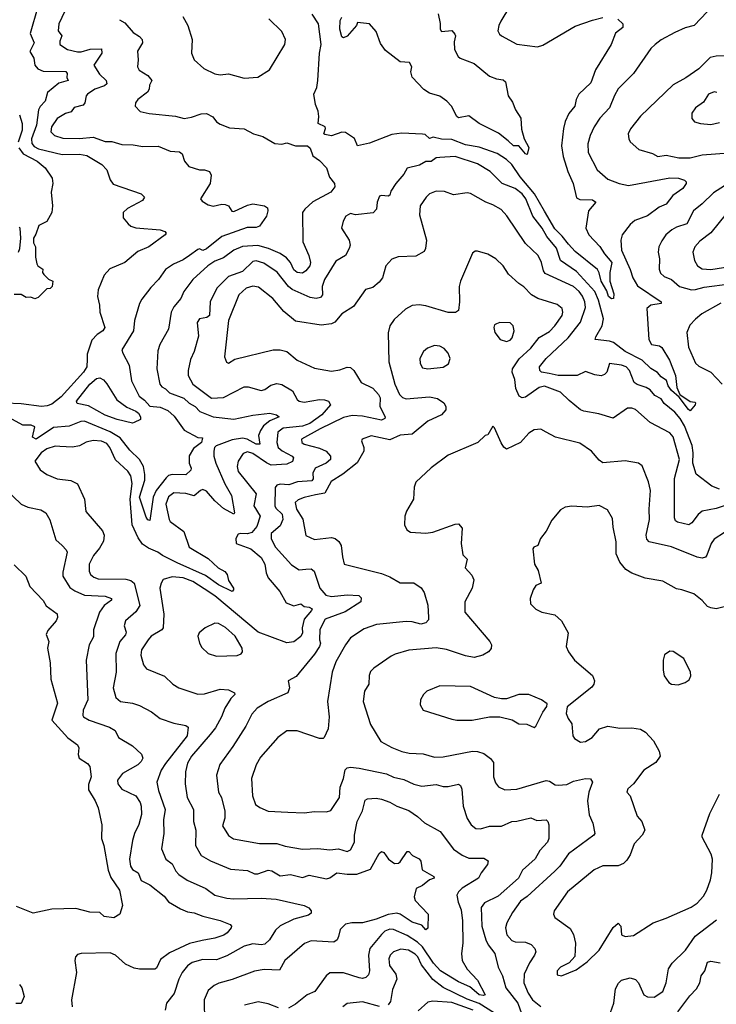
# Model space of a CAD drawing. Extents: x 1552033 to 1694788, y 811965 to 917215.
# Tile 621 of 632: x 1683897 to 1687957, y 892969 to 898710. Entities that reach past the tile are written whole.
import ezdxf

# ---------------------------------------------------------------- set-up
doc = ezdxf.new("R2010")
doc.units = 0

msp = doc.modelspace()

# ---------------------------------------------------------------- linework, layer by layer
at = {"layer": '0CON20XD'}
for points in [[(1684179.4, 898800.6), (1684125.5, 898685), (1684121.5, 898645), (1684143.8, 898615), (1684131.6, 898585), (1684131.9, 898565), (1684175.2, 898535.2), (1684235, 898521.9), (1684255, 898522), (1684308.2, 898538.2), (1684375, 898540.6), (1684376.1, 898515), (1684328.6, 898445), (1684363, 898393), (1684400.5, 898355), (1684404.5, 898335.5), (1684392.5, 898325), (1684335.8, 898305), (1684293.3, 898275), (1684283.8, 898265), (1684277.1, 898225), (1684267.7, 898212.3), (1684215, 898198.1), (1684196.7, 898173.3), (1684165, 898162.2), (1684115, 898132.7), (1684083.2, 898085), (1684079.1, 898055), (1684100, 898035), (1684149.1, 898019.1), (1684245, 898017.2), (1684325, 898024.7), (1684395, 898000), (1684435, 898000), (1684492.6, 897982.6), (1684559.1, 897980.9)], [(1684002.2, 898785), (1683958.3, 898628.3), (1683981.8, 898575), (1683955.8, 898525), (1683978.9, 898485), (1683985.5, 898445), (1684002.6, 898422.6), (1684035, 898409.6), (1684166.7, 898406.8), (1684174.5, 898395), (1684172.9, 898372.9), (1684180, 898355), (1684125, 898338.8), (1684059.2, 898285), (1684045.5, 898235), (1684016.3, 898203.7), (1684007.2, 898185), (1683996.2, 898095), (1683966, 898015), (1683967.3, 897987.3), (1683981.3, 897971.3), (1684007.7, 897957.7), (1684145, 897923.5), (1684245, 897924.7), (1684287.8, 897917.8), (1684376.1, 897866.1), (1684405.4, 897835), (1684425, 897776), (1684441.7, 897751.7), (1684604.3, 897694.3), (1684623.8, 897675), (1684613.8, 897655), (1684525, 897608.5), (1684500, 897585), (1684500.6, 897555), (1684529.4, 897519.4), (1684545.5, 897505.5), (1684575, 897496.7), (1684715.3, 897485.3), (1684743.8, 897475), (1684750, 897465), (1684745.6, 897454.4), (1684650, 897385), (1684585, 897358.8), (1684510, 897295), (1684422, 897258), (1684389.8, 897220.2), (1684354.5, 897135), (1684350.5, 897095), (1684362.5, 897045), (1684363.5, 897005), (1684392.9, 896915), (1684382.5, 896895), (1684349.2, 896875), (1684318.6, 896841.4), (1684290.9, 896759.1), (1684289.8, 896729.8), (1684288.1, 896685), (1684269.5, 896655), (1684138.5, 896511.5), (1684085, 896468), (1684057.8, 896457.8), (1684025, 896454.7), (1683905, 896469.4), (1683815, 896473.2)], [(1687904.2, 898755), (1687826.7, 898676.7), (1687775, 898662.7), (1687715.3, 898634.7), (1687635, 898591.8), (1687599.5, 898565), (1687575, 898540.8), (1687475, 898396), (1687385, 898306), (1687362.8, 898267.2), (1687334.3, 898195), (1687278.5, 898135), (1687244.7, 898085.3), (1687221.8, 898035), (1687208.9, 897985), (1687210, 897935), (1687263.3, 897835), (1687325, 897779.6), (1687390, 897755), (1687445, 897742.4), (1687685, 897787.8), (1687736.7, 897785), (1687771.2, 897775), (1687782, 897765), (1687782, 897755), (1687760.8, 897725), (1687703.3, 897685), (1687665, 897634.4), (1687624.1, 897615.9), (1687555, 897566.8), (1687481.1, 897538.9), (1687454.1, 897515.9), (1687407.5, 897455), (1687400.9, 897425), (1687404.7, 897365), (1687455, 897254), (1687470.3, 897205), (1687497.2, 897157.3), (1687635.7, 897065), (1687635, 897054.6), (1687575, 897044.7), (1687552.7, 897025), (1687563.2, 896845), (1687579.5, 896815), (1687625, 896807.8), (1687638.3, 896798.3), (1687684.6, 896725), (1687719.3, 896635), (1687726.1, 896566.1), (1687743.9, 896523.9), (1687805, 896484), (1687830.7, 896480.7), (1687836, 896475), (1687833.3, 896465), (1687805, 896430), (1687795, 896436.7), (1687739.3, 896509.3), (1687695, 896547.1), (1687676, 896575), (1687665.9, 896605.9), (1687635, 896626.9), (1687613.1, 896653.1), (1687575.9, 896675.9), (1687524.1, 896724.1), (1687426.4, 896775), (1687356.8, 896826.8), (1687335, 896835.8), (1687251.2, 896845), (1687255, 896861.2), (1687291.8, 896925), (1687299.6, 896965), (1687270.2, 897075), (1687248.9, 897125), (1687142.5, 897242.5), (1687048.7, 897305), (1687025, 897377.1), (1686969.7, 897445), (1686942.8, 897495), (1686887.6, 897565), (1686846, 897665), (1686825, 897694.3), (1686785, 897725.7), (1686708.6, 897755), (1686638.1, 897825), (1686565, 897869.1), (1686435, 897911.1), (1686346.2, 897906.2), (1686325, 897904.8), (1686295, 897882.1), (1686265, 897883.1), (1686228, 897862), (1686155.3, 897844.7), (1686135, 897809.5), (1686088.5, 897755), (1686060.9, 897709.1), (1686054.2, 897685.8), (1686045, 897680.8), (1686005, 897685.6), (1685995, 897680), (1685981.4, 897645), (1685976, 897605), (1685957, 897583), (1685855, 897572), (1685825, 897579.2), (1685797.5, 897565), (1685781.9, 897535), (1685772, 897495), (1685816.7, 897425), (1685822.5, 897395), (1685817.5, 897375), (1685796, 897334), (1685739.1, 897300.9), (1685672.9, 897195), (1685659.7, 897155), (1685662.7, 897105), (1685649.9, 897090.1), (1685625, 897084.8), (1685590.4, 897090.4), (1685485, 897137.3), (1685463.3, 897155), (1685398, 897238), (1685320.8, 897290.8), (1685275, 897303.1), (1685255, 897299.5), (1685195, 897241.2), (1685115, 897213.3), (1685045.2, 897144.8), (1685007.1, 897065), (1685003.8, 896985), (1684987.4, 896972.6), (1684946, 896965), (1684932.2, 896945), (1684940, 896865), (1684913.1, 896775), (1684892.4, 896727.6), (1684878.8, 896665), (1684879.6, 896635), (1684905.4, 896585), (1685015, 896503.4), (1685085, 896507.5), (1685205, 896568.5), (1685228.3, 896568.3), (1685305, 896547.8), (1685326.6, 896553.4), (1685360.5, 896579.5), (1685395, 896588.9), (1685425, 896582.2), (1685486.7, 896546.7), (1685514.4, 896495), (1685526.2, 896485), (1685555, 896479.2), (1685645, 896494.5), (1685673.2, 896493.2), (1685696.7, 896485), (1685708, 896465), (1685658.2, 896405), (1685588.8, 896355), (1685545, 896339), (1685432.5, 896327.5), (1685400.7, 896305), (1685395.3, 896245), (1685404.2, 896215), (1685425.9, 896195.9), (1685485.4, 896165), (1685493.6, 896155), (1685486.5, 896133.5), (1685455, 896117.8), (1685363.3, 896113.3), (1685335, 896125.2), (1685255, 896180), (1685225, 896190.5), (1685199.7, 896180.2), (1685170.9, 896135), (1685164.7, 896105), (1685170.4, 896075), (1685275.4, 895945), (1685261.8, 895875), (1685299.6, 895815), (1685280, 895755), (1685249.5, 895720.5), (1685225, 895711.8), (1685185.4, 895714.6), (1685170.2, 895709.8), (1685156.4, 895685), (1685159.4, 895655), (1685245.2, 895625.2), (1685303.6, 895575), (1685326.1, 895535), (1685333.8, 895485), (1685346.2, 895455), (1685412.7, 895375), (1685449.3, 895309.3), (1685495, 895292.3), (1685535, 895304.2), (1685555, 895288), (1685585, 895284.7), (1685601.3, 895275), (1685598.6, 895265), (1685554.4, 895215), (1685542.9, 895165), (1685545.9, 895135), (1685535, 895112.8), (1685495, 895081.8), (1685455, 895076.2), (1685287.9, 895137.9), (1685035, 895350.2), (1684971.7, 895391.7), (1684906.2, 895435), (1684850.8, 895455), (1684785, 895461.5), (1684734.3, 895445), (1684721.1, 895425), (1684714.6, 895395), (1684736.7, 895243.3), (1684733.1, 895165), (1684725, 895152.2), (1684664.3, 895115), (1684645.7, 895095), (1684606.2, 895035), (1684602.5, 895005), (1684618.3, 894948.3), (1684636, 894925), (1684742, 894882), (1684789.2, 894835), (1684825, 894814.4), (1684935, 894777.1), (1684975, 894780), (1685065, 894806.4), (1685115, 894802.2), (1685150, 894785), (1685152, 894775), (1685127.8, 894752.2), (1685091.8, 894695), (1685073.4, 894645), (1685038.8, 894581.2), (1685007.2, 894542.8), (1684899.3, 894415), (1684876.1, 894375), (1684863.2, 894325), (1684861.2, 894255), (1684873.1, 894175), (1684910.5, 894105), (1684911.1, 894035), (1684924.6, 893985), (1684921.1, 893895), (1684955, 893837.1), (1685010, 893805), (1685125, 893757.7), (1685225, 893749.2), (1685265, 893729.2), (1685285, 893730), (1685345, 893750.8), (1685366.5, 893746.5), (1685415, 893718.1), (1685475, 893726.2), (1685545, 893708.9), (1685585, 893722.2), (1685685, 893701.6), (1685705, 893706.5), (1685745, 893734.7), (1685805, 893727.4), (1685861.4, 893728.6), (1685942.4, 893757.6), (1685991.7, 893848.3), (1686005, 893860), (1686020, 893855), (1686045.8, 893815), (1686080.7, 893790.7), (1686105, 893792.1), (1686115, 893798.9), (1686155, 893859.2), (1686165, 893859.2), (1686186.2, 893836.2), (1686225, 893818.2), (1686235, 893804), (1686243.6, 893753.6), (1686311.4, 893715), (1686312, 893705), (1686285, 893694.3), (1686245, 893661.2), (1686208.1, 893645), (1686195.9, 893595.9), (1686201.2, 893575), (1686278, 893495), (1686275, 893412.5), (1686265, 893403.8), (1686240.5, 893430.5), (1686185, 893448.5), (1686115, 893495.3), (1686095, 893500), (1686045, 893492), (1685974.4, 893465), (1685895, 893444.8), (1685832.5, 893445), (1685795, 893436.6), (1685764.5, 893405), (1685755.6, 893364.4), (1685748, 893345), (1685728.5, 893331.5), (1685595, 893338.4), (1685556.4, 893323.6), (1685442.2, 893225), (1685410.9, 893169.1), (1685322.2, 893172.2), (1685265, 893163.1), (1685136.3, 893113.7), (1685058.1, 893091.9), (1685031.2, 893078.8), (1684995, 893050), (1684972.7, 892995), (1684975, 892866.2)], [(1687382.5, 898712.5), (1687411.2, 898685), (1687411.2, 898665), (1687369.5, 898630.5), (1687344.2, 898565), (1687253.1, 898416.9), (1687225, 898342), (1687155, 898276), (1687140, 898245), (1687132.5, 898205), (1687097.7, 898162.3), (1687075.8, 898115.8), (1687065.4, 898075), (1687055.3, 897975), (1687065, 897912), (1687090.9, 897825), (1687122.9, 897755), (1687141.8, 897671.8), (1687161.2, 897661.2), (1687235, 897660), (1687255.6, 897645.6), (1687211.5, 897595), (1687196, 897495), (1687214.5, 897455), (1687277.9, 897387.9), (1687305.2, 897345), (1687348.7, 897295), (1687337, 897235), (1687335.4, 897185), (1687360.5, 897110.5), (1687358.1, 897085), (1687345, 897081.6), (1687329.2, 897095), (1687319.7, 897129.7), (1687285, 897185.4), (1687274.5, 897234.5), (1687263.9, 897253.9), (1687135, 897357.5), (1687095, 897400.2), (1687058.3, 897448.3), (1687015, 897489.5), (1686955, 897593.8), (1686896.4, 897695), (1686814.4, 897794.4), (1686765, 897865.3), (1686734.1, 897894.1), (1686678.8, 897928.8), (1686575, 897967.3), (1686495, 897980.6), (1686415, 898011.9), (1686355, 898012.6), (1686306.2, 898023.8), (1686285, 898017.1), (1686259.5, 898039.5), (1686245, 898042.7), (1686125, 898048.8), (1686065, 898040), (1685935, 897990), (1685865, 897974.2), (1685847.8, 898017.8), (1685795, 898052), (1685775, 898053.8), (1685715, 898033.3), (1685675, 898040), (1685670, 898045), (1685680, 898075), (1685677.5, 898085), (1685636.7, 898105), (1685640.8, 898145), (1685635.7, 898175.7), (1685620.8, 898215), (1685610.8, 898275), (1685628.6, 898315), (1685635.4, 898354.6), (1685645.3, 898515), (1685653.9, 898565), (1685638.8, 898685), (1685601.4, 898741.4)], [(1686336.7, 898743.3), (1686347.5, 898687.5), (1686347.1, 898655), (1686355, 898640.8), (1686415, 898647.5), (1686432.5, 898625), (1686437.5, 898615), (1686429.7, 898580.3), (1686431.9, 898535), (1686452.9, 898495), (1686465, 898484.4), (1686545, 898453.3), (1686635, 898380), (1686675, 898365.7), (1686715, 898360), (1686728.3, 898348.3), (1686743.3, 898265), (1686769.7, 898229.7), (1686786.2, 898185), (1686817.5, 898135), (1686822.1, 898072.1), (1686837.5, 898015), (1686863.3, 897965), (1686855, 897924.2), (1686845, 897928), (1686805, 897973.3), (1686775, 897974.3), (1686744.3, 898004.3), (1686687.6, 898047.6), (1686575, 898104.4), (1686515, 898148.8), (1686455, 898136.7), (1686444, 898145), (1686412.9, 898205), (1686385.6, 898235), (1686345, 898263.2), (1686285, 898280.4), (1686252.2, 898302.2), (1686184.7, 898374.7), (1686176.5, 898405), (1686183.2, 898435), (1686169.3, 898459.3), (1686115, 898463.5), (1686029.7, 898529.7), (1686000.6, 898570.6), (1685975, 898641.8), (1685935, 898685.4), (1685865, 898693.3), (1685859.4, 898675), (1685805, 898612.9), (1685785, 898603.1), (1685775, 898609.2), (1685762, 898655), (1685765.3, 898704.7), (1685774.7, 898725.3)], [(1686751.2, 898785), (1686701.7, 898701.7), (1686688.6, 898675), (1686684, 898645), (1686693.3, 898625), (1686705, 898616.2), (1686795, 898567.1), (1686915, 898552.2), (1686945, 898560.9), (1687135, 898672.4), (1687235, 898706.8), (1687295, 898722.1)], [(1684479.7, 898709.7), (1684510.9, 898690.9), (1684558.6, 898635), (1684595, 898612.5), (1684610.8, 898595), (1684612.9, 898575), (1684583.4, 898526.6), (1684588.1, 898475), (1684582.9, 898435), (1684594.5, 898415), (1684643.3, 898385), (1684667.5, 898355), (1684652.9, 898327.1), (1684651.4, 898305), (1684642.6, 898287.4), (1684586.7, 898245), (1684572.5, 898225), (1684570, 898205), (1684600, 898175), (1684652.7, 898162.7), (1684805, 898148), (1684855, 898134.3), (1684899.1, 898140.9), (1684955, 898160), (1684985, 898162), (1685023.4, 898143.4), (1685045, 898113.8), (1685065, 898100), (1685119.1, 898079.1), (1685205, 898074.2), (1685260, 898045), (1685315, 898028.6), (1685385, 897988), (1685425, 897983.8), (1685455, 897991.2), (1685505, 897973.3), (1685575, 897973.3), (1685590.7, 897960.7), (1685606.4, 897916.4), (1685645, 897889.2), (1685685.8, 897845), (1685702.1, 897792.1), (1685731.2, 897755), (1685734.2, 897735), (1685710.8, 897705), (1685605, 897647.5), (1685558.1, 897605), (1685544.4, 897585), (1685548, 897415), (1685582.9, 897335), (1685592.3, 897295), (1685587.3, 897275), (1685564.4, 897245), (1685545, 897232.1), (1685514.5, 897235), (1685495, 897252.1), (1685474.7, 897295), (1685451.3, 897321.3), (1685415, 897346.2), (1685346.3, 897376.3), (1685285, 897392.9), (1685195, 897387.4), (1685144.3, 897365.7), (1685085, 897321.8), (1685035, 897301.6), (1684993.8, 897275), (1684906.9, 897195), (1684854.4, 897125), (1684836, 897084), (1684795, 897035.7), (1684779.1, 897005), (1684764.7, 896905.3), (1684713.3, 896815), (1684701.7, 896778.3), (1684696.6, 896673.4), (1684713.1, 896585), (1684725, 896568.8), (1684747.9, 896557.9), (1684770.5, 896535), (1684853.5, 896503.5), (1684884.5, 896474.5), (1684919.1, 896455), (1684946.9, 896425), (1685024.8, 896394.8), (1685145, 896380.7), (1685255, 896403.4), (1685355, 896416.2), (1685394.2, 896405), (1685408.8, 896395), (1685355, 896370.5), (1685318.8, 896341.2), (1685300, 896315), (1685289.5, 896285), (1685296, 896234), (1685275, 896234.8), (1685223.3, 896265), (1685195, 896269.2), (1685135, 896259.6), (1685042.2, 896225), (1685033.1, 896215), (1685028.5, 896195), (1685029.2, 896165), (1685040, 896125), (1685093.7, 896003.7), (1685131.8, 895935), (1685148.9, 895835), (1685145, 895827.1), (1685085, 895860), (1685034.3, 895904.3), (1684985, 895960.8), (1684965, 895970.8), (1684950.6, 895965), (1684915, 895932.7), (1684865, 895947.1), (1684795, 895952.1), (1684765, 895928.2), (1684748.4, 895885), (1684767.8, 895795), (1684775, 895783.3), (1684852.9, 895725), (1684884.7, 895634.7), (1684995, 895568.6), (1685053.9, 895513.9), (1685093.4, 895493.4), (1685105.7, 895475), (1685115, 895440), (1685142.5, 895395), (1685143.8, 895385), (1685135, 895376.2), (1685055, 895414.7), (1684979.7, 895469.7), (1684815, 895542.6), (1684730, 895585), (1684703.1, 895605), (1684648, 895628), (1684612.2, 895652.2), (1684588.1, 895688.1), (1684553, 895765), (1684540.2, 895915), (1684552.6, 896005), (1684545, 896050), (1684527.5, 896077.5), (1684455, 896143.5), (1684423.5, 896215), (1684405, 896239.1), (1684375, 896252.4), (1684325, 896255.8), (1684285, 896246.5), (1684245, 896225.9), (1684205, 896217.8), (1684131.6, 896221.6), (1684105, 896223.3), (1684055, 896207.3), (1684023.2, 896185), (1683985.7, 896135), (1684015.7, 896085), (1684055, 896057.8), (1684115, 896032.7), (1684195, 896022.5), (1684235, 896004.3), (1684274.5, 895915), (1684282.8, 895842.8), (1684380.3, 895730.3), (1684389.3, 895705), (1684385, 895669.2), (1684362.1, 895627.9), (1684328.2, 895585), (1684302.7, 895535), (1684303.1, 895495), (1684310.5, 895475), (1684329.5, 895459.5), (1684355, 895450), (1684515, 895447.9), (1684545, 895440), (1684563.7, 895423.6), (1684598, 895295), (1684575, 895257.3), (1684513.8, 895205), (1684506.8, 895175), (1684518.6, 895138.6), (1684513.3, 895123.3), (1684481.2, 895085), (1684456.8, 895015), (1684458.9, 894905), (1684441.2, 894815), (1684457, 894757), (1684485, 894734.4), (1684555.4, 894725.4), (1684595, 894711.4), (1684665, 894674.2), (1684715.4, 894635.4), (1684795, 894607.3), (1684865.4, 894595.4), (1684879.2, 894585), (1684873.1, 894535), (1684746.9, 894373.1), (1684722.7, 894335), (1684697.1, 894265), (1684705.5, 894215), (1684745.4, 894105), (1684734.7, 894045), (1684738.2, 893965), (1684723.6, 893875), (1684748.6, 893815), (1684785, 893787.9), (1684806.9, 893745), (1684825.6, 893725), (1684873.1, 893693.1), (1684982, 893645), (1685033.8, 893605), (1685105, 893587.1), (1685145, 893584), (1685305, 893587.5), (1685391.8, 893581.8), (1685555, 893545.2), (1685581.6, 893531.6), (1685596.8, 893515), (1685595, 893501.4), (1685580.8, 893489.2), (1685495, 893466.2), (1685415, 893427.1), (1685388.2, 893401.8), (1685352.5, 893345), (1685325, 893320), (1685305, 893315.9), (1685255, 893320.8), (1685205, 893307.8), (1685105, 893252.3), (1685045, 893228.7), (1684965, 893231.1), (1684902, 893212), (1684875.9, 893194.1), (1684843.5, 893155), (1684824.2, 893115.8), (1684798.2, 893031.8), (1684752, 892975), (1684745.8, 892935)], [(1684848.7, 898728.7), (1684877.5, 898675), (1684902, 898595), (1684898.8, 898515), (1684914, 898475), (1684970, 898425), (1685035, 898394.4), (1685065, 898388.9), (1685115, 898393.8), (1685205, 898368.5)], [(1685205, 898368.5), (1685285, 898374.3), (1685352.3, 898417.7), (1685442.5, 898565), (1685447.1, 898595), (1685425, 898640), (1685348.8, 898715)], [(1688031.5, 898498.5), (1687955, 898497.9), (1687920.2, 898489.8), (1687855, 898422.5), (1687779.4, 898370.6), (1687705, 898330.8), (1687515, 898147.1), (1687457.3, 898072.7), (1687444, 898045), (1687446.7, 898015), (1687455, 897997.5), (1687505, 897953.3), (1687585, 897929.2), (1687615, 897911.9), (1687665, 897919.1), (1687737.5, 897905), (1687805, 897903.8), (1687875, 897922.5), (1688055.3, 897935.3)], [(1687958.9, 898285), (1687945, 898288.8), (1687911.4, 898275), (1687881.7, 898228.3), (1687834.5, 898195), (1687814.4, 898165), (1687815, 898133.3), (1687828.8, 898115), (1687865, 898104.4), (1687925, 898098.2), (1687975, 898109.4)], [(1683896.4, 898155), (1683912.2, 898105), (1683910.9, 898065), (1683887.9, 897995)], [(1684559.1, 897980.9), (1684615, 897970), (1684705, 897971.9), (1684775, 897942.9), (1684829.4, 897939.4), (1684845, 897926.7), (1684857.1, 897885), (1684883.4, 897853.4), (1684945, 897834.2), (1684975, 897834.2), (1685004, 897824), (1685012.3, 897802.3), (1685007.5, 897755), (1684950, 897665), (1684960.9, 897650.9), (1684995, 897630.5), (1685025, 897622.9), (1685075, 897634.2), (1685095, 897632.5), (1685114.2, 897624.2), (1685133.2, 897593.2), (1685145, 897590.8), (1685225, 897629.2), (1685255, 897636.1), (1685323.6, 897623.6), (1685341.9, 897611.9), (1685344.3, 897594.3), (1685335.3, 897565), (1685295, 897505.2), (1685275, 897497.8), (1685222.8, 897497.2), (1685075, 897446.1), (1684985, 897374.6), (1684965, 897364.4), (1684945, 897373.3), (1684935, 897370), (1684886.5, 897335), (1684850.7, 897309.3), (1684793.1, 897285), (1684747.3, 897252.7), (1684706.9, 897195), (1684661.7, 897148.3), (1684609.4, 897080.6), (1684595.6, 897055), (1684565.6, 896955), (1684560.5, 896895), (1684493.1, 896785), (1684497.8, 896765), (1684536.2, 896696.2), (1684549.6, 896605), (1684593.6, 896515), (1684625, 896492.3), (1684655, 896456.9), (1684715, 896450.8), (1684761, 896431), (1684798, 896398), (1684855.7, 896315.7), (1684934.5, 896274.5), (1684961.7, 896271.7), (1684956.9, 896245), (1684911.1, 896208.9), (1684885, 896166.7), (1684884.4, 896125), (1684896.4, 896095), (1684895, 896084.2), (1684865, 896056.9), (1684785, 896059), (1684765, 896051.6), (1684751.3, 896038.6), (1684693, 895965), (1684674.2, 895925), (1684655, 895790), (1684645, 895794), (1684635, 895810), (1684595.1, 895925), (1684625.8, 896025), (1684627.5, 896057.5), (1684618.3, 896105), (1684595, 896144.8), (1684539.5, 896199.5), (1684482, 896272), (1684425, 896306.3), (1684275, 896369.5), (1684253.3, 896366.7), (1684185, 896340.6), (1684095, 896332.3), (1683994.3, 896264.3), (1683972.5, 896275), (1683985.5, 896335), (1683964, 896346), (1683915, 896346.6), (1683835, 896389.8)], [(1683892.6, 897962.6), (1683917.5, 897927.5), (1683998.6, 897885), (1684046, 897845), (1684086.7, 897785), (1684091.2, 897755), (1684080, 897705), (1684088.8, 897625), (1684083.8, 897585), (1684056.4, 897533.6), (1684009.3, 897510.7), (1683991.7, 897458.3), (1683977.5, 897435), (1683978.3, 897408.3), (1683990, 897385), (1683990, 897325), (1683996.7, 897286.7), (1684002.5, 897275), (1684032.5, 897255), (1684030, 897235), (1684037.5, 897225), (1684065, 897197.5), (1684090, 897185), (1684087.5, 897155), (1684075, 897142.5), (1684055, 897140), (1684005, 897090), (1683985, 897082.5), (1683961.7, 897091.7), (1683935, 897090), (1683905, 897106.7), (1683865, 897106.7)], [(1687975, 895971.8), (1687930.6, 895990.6), (1687839.4, 896059.4), (1687819, 896125), (1687821.6, 896185), (1687816.3, 896226.3), (1687771.6, 896341.6), (1687746.6, 896385), (1687715, 896422.3), (1687652.7, 896472.7), (1687635, 896498.9), (1687598.1, 896518.1), (1687571, 896551), (1687547.5, 896565), (1687495, 896582), (1687477.8, 896595), (1687450.4, 896665), (1687430.6, 896685), (1687403.8, 896696.2), (1687335, 896705.8), (1687319.2, 896655), (1687305, 896640.8), (1687285, 896633.5), (1687248.8, 896638.8), (1687195, 896658.6), (1687145, 896634.7), (1687035, 896635.8), (1686983.3, 896646.7), (1686937.5, 896655), (1686928.6, 896665), (1686926.9, 896685), (1686964.6, 896735), (1687093.4, 896855), (1687164.5, 896945.5), (1687195, 897032.5), (1687191.1, 897065), (1687177.4, 897097.4), (1687157.9, 897125), (1687124.1, 897154.1), (1686959.6, 897229.6), (1686949.4, 897245), (1686938.5, 897295), (1686919.5, 897335), (1686845, 897404.4), (1686736.4, 897566.4), (1686703.3, 897603.3), (1686655, 897631.1), (1686613.3, 897645), (1686525, 897696.2), (1686505, 897700), (1686425, 897689.2), (1686372.9, 897707.1), (1686325, 897709.2), (1686286.3, 897693.7), (1686265.4, 897674.6), (1686231.5, 897625), (1686227.5, 897572.5), (1686267.1, 897425), (1686262.2, 897375), (1686255, 897358), (1686205, 897331.1), (1686103.2, 897326.8), (1686065, 897314), (1686030.6, 897275), (1686010.6, 897205), (1685991.3, 897178.7), (1685955, 897148.9), (1685912.5, 897137.5), (1685842.9, 897037.1), (1685774.7, 896995.3), (1685733.5, 896946.5), (1685715, 896936.9), (1685655, 896927.9), (1685505, 896952.2), (1685437.4, 897007.4), (1685372.2, 897085), (1685289.8, 897149.8), (1685255, 897156.9), (1685218, 897145)], [(1688025, 897755.3), (1687939.9, 897700.1), (1687874.8, 897635.2), (1687824.7, 897595.3), (1687785, 897518.9), (1687725, 897500.4), (1687696.9, 897485), (1687663.3, 897455), (1687638.8, 897421.2), (1687622.5, 897385), (1687617.8, 897355), (1687625.4, 897315), (1687624.4, 897255), (1687632, 897232), (1687652.4, 897212.4), (1687695.2, 897195.2), (1687742.9, 897155), (1687811.2, 897135), (1687835, 897136.1), (1687885, 897150.6), (1688035, 897170)], [(1688015, 897578.2), (1687923.9, 897466.1), (1687861.4, 897418.6), (1687830.9, 897385), (1687819.6, 897355), (1687829.1, 897305), (1687846.7, 897275), (1687875, 897256.9), (1687925, 897252.4), (1688035, 897269.8)], [(1683890, 897355), (1683897.5, 897375), (1683903.3, 897435), (1683900, 897495), (1683895, 897500)], [(1686876.7, 896795), (1686925, 896856), (1686985, 896890.8), (1687016, 896924), (1687057.9, 896985), (1687062.5, 897005), (1687057.8, 897025), (1687028.6, 897048.6), (1686916.2, 897085), (1686879.2, 897105), (1686835, 897152.5), (1686805, 897170.8), (1686745.5, 897225.5), (1686714.2, 897275), (1686672, 897315), (1686625, 897341.9), (1686565, 897359.2), (1686550.8, 897359.2), (1686535, 897347.5), (1686465.6, 897185), (1686459.1, 897155), (1686460.8, 897065), (1686455, 897013.3), (1686437.1, 897002.9), (1686395, 897001.9), (1686265, 897040.8), (1686225, 897048), (1686185, 897044.2), (1686145, 897021.9), (1686078.7, 896961.3), (1686054.6, 896925), (1686043.6, 896883.6), (1686049.2, 896715), (1686082.5, 896585), (1686110.9, 896525), (1686127.6, 896507.6), (1686149.1, 896499.1), (1686285, 896510.3), (1686331.1, 896501.1), (1686369.2, 896475), (1686380.8, 896455), (1686380.8, 896435), (1686355.8, 896405), (1686275, 896368.6), (1686185, 896293.1), (1686115, 896286.6), (1686055, 896260.4), (1685945.7, 896284.3), (1685892.5, 896265), (1685888.8, 896255), (1685903.1, 896215), (1685903.3, 896195), (1685863.9, 896126.1), (1685780.7, 896059.3), (1685712.7, 896017.3), (1685675, 895950), (1685620.6, 895939.4), (1685555.2, 895924.8), (1685520.1, 895909.9), (1685502.5, 895895), (1685509.6, 895855), (1685546.9, 895796.9), (1685565, 895702), (1685615, 895678.8), (1685715, 895691.1), (1685735, 895684.4), (1685757.4, 895667.4), (1685771.1, 895645), (1685777.6, 895577.6), (1685788.8, 895535), (1686005, 895480.6), (1686055, 895461.1), (1686115, 895426.4), (1686195, 895425.5), (1686236.3, 895396.3), (1686255, 895370), (1686275.8, 895295.8), (1686280, 895225), (1686278.8, 895211.2), (1686265, 895192.9), (1686235, 895184.7), (1686185, 895199.1), (1686148.6, 895201.4), (1685977.1, 895182.9), (1685905, 895159.1), (1685825, 895106.5), (1685795, 895065.7), (1685739.1, 894965), (1685718.2, 894905), (1685691.9, 894735), (1685700, 894645), (1685695.5, 894575), (1685671.2, 894525), (1685665, 894518.8), (1685645, 894518), (1685515, 894564.5), (1685455, 894563.1), (1685401.9, 894525), (1685300.7, 894409.3), (1685275.5, 894365), (1685248.5, 894285), (1685254.6, 894184.6), (1685271.1, 894135), (1685295.9, 894115.9), (1685345, 894094.5), (1685460.2, 894090.2), (1685555, 894085.3), (1685615, 894093.8), (1685685, 894091.2), (1685710.1, 894099.9), (1685761.1, 894175), (1685765.6, 894235), (1685784.5, 894285), (1685794.5, 894335.5), (1685805, 894348), (1685825, 894351.4), (1685875, 894346.5), (1686035, 894312.1), (1686075, 894293.8), (1686135, 894279.6), (1686195, 894253.5), (1686241.4, 894241.4), (1686325, 894250), (1686365, 894238.8), (1686395, 894238.5), (1686455, 894252.5), (1686465.7, 894245), (1686474.4, 894224.4), (1686481.9, 894125), (1686505, 894053.3), (1686527.5, 894015), (1686555, 893994.4), (1686582.7, 893992.7), (1686635, 894008.1), (1686705, 894008), (1686765, 894034), (1686795, 894036.4), (1686875, 894057.1), (1686910.5, 894040.5), (1686965.6, 894045.6), (1686975.7, 894035.7), (1686980, 894015), (1686980.6, 893935), (1686972.3, 893915), (1686928.9, 893865), (1686901.8, 893818.2), (1686828.2, 893751.8), (1686804.6, 893705), (1686685, 893600), (1686605, 893560.5), (1686587, 893533), (1686589.7, 893425), (1686612.9, 893345), (1686628, 893315), (1686666.2, 893265), (1686685.5, 893185), (1686711.2, 893135), (1686730, 893065), (1686801.1, 892975), (1686821.9, 892915)], [(1685218, 897145), (1685173.6, 897105), (1685114.2, 896955), (1685091.4, 896745), (1685102.3, 896712.3), (1685115, 896706.7), (1685150.5, 896729.5), (1685375, 896784.4), (1685415, 896785.7), (1685455, 896774.2), (1685515, 896724.3), (1685615, 896677.1), (1685715, 896660.9), (1685762, 896668), (1685805, 896683.5), (1685825, 896681.9), (1685844, 896664), (1685887.3, 896595), (1685955, 896561.1), (1685987.5, 896525), (1685997.1, 896505), (1685996.7, 896455), (1686026.5, 896395), (1686025, 896384.3), (1686005, 896374.8), (1685895, 896398.6), (1685835, 896401.3), (1685785, 896390.5), (1685647.5, 896325), (1685540, 896265), (1685541.1, 896245), (1685555, 896234), (1685645, 896211.2), (1685683.1, 896195), (1685707.8, 896165), (1685708.6, 896145), (1685683.3, 896125), (1685620, 896095), (1685606, 896065), (1685607.7, 896032.3), (1685599.6, 896020.4), (1685515.3, 896014.7), (1685465, 895998.6), (1685415, 896002.4), (1685395, 895995.3), (1685387, 895983), (1685384.7, 895875), (1685390.8, 895860.8), (1685426.2, 895826.2), (1685431.2, 895795), (1685415, 895758.2), (1685362.1, 895715), (1685362.6, 895682.6), (1685387.3, 895635), (1685482, 895532), (1685525, 895502.2), (1685565.7, 895505.7), (1685595, 895508.1), (1685613.7, 895493.7), (1685646.1, 895395), (1685681.9, 895355), (1685715, 895347.3), (1685805, 895356.2), (1685872.7, 895352.7), (1685888, 895338), (1685885.7, 895315), (1685793.4, 895256.6), (1685676.9, 895215), (1685645.7, 895155), (1685644, 895095), (1685650, 895075), (1685643.8, 895055), (1685615, 895010), (1685508.8, 894881.2), (1685462.5, 894855), (1685469.2, 894815), (1685460, 894785), (1685345.3, 894734.7), (1685280.8, 894695), (1685250, 894660), (1685215, 894590.8), (1685138.5, 894471.5), (1685063.1, 894366.9), (1685043.6, 894305), (1685055.4, 894205.4), (1685072.5, 894175), (1685091.8, 894095), (1685093.6, 894055), (1685079.8, 894009.8), (1685115, 893952.5), (1685143.9, 893933.9), (1685295, 893907.1), (1685395, 893907.5), (1685445, 893891.9), (1685545, 893873.8), (1685635, 893878), (1685705, 893868.8), (1685755, 893876.2), (1685805, 893859.4), (1685825, 893870), (1685848.5, 893915), (1685848.7, 893955), (1685863.8, 894035), (1685895, 894097.5), (1685911.2, 894158.8), (1685925, 894167.1), (1685975, 894171.5), (1686005.7, 894165), (1686055, 894147.3), (1686095, 894123.5), (1686165, 894099.1), (1686215.7, 894065), (1686256.2, 894026.2), (1686346.9, 893976.9), (1686425, 893873.5), (1686475, 893838.7), (1686515, 893821.3), (1686601.9, 893821.9), (1686627.5, 893805), (1686623.3, 893785), (1686585.8, 893735), (1686571.4, 893705), (1686475, 893646.4), (1686453.9, 893625), (1686444.7, 893605), (1686452, 893565), (1686470.3, 893520.3), (1686478.1, 893455), (1686480, 893325), (1686472.2, 893265), (1686476.2, 893225), (1686504.3, 893174.3), (1686565, 893109.5), (1686608.9, 893025), (1686600.3, 893019.7), (1686575, 893024.8), (1686545, 893050.3), (1686520.6, 893070.6), (1686455, 893100.6), (1686348.9, 893165), (1686308.1, 893208.1), (1686244.5, 893304.5), (1686215, 893331.4), (1686155, 893369.8), (1686075, 893405.3), (1686055, 893407.5), (1686025.7, 893395), (1686005, 893376.5), (1685937.9, 893295), (1685929.3, 893255), (1685936.6, 893163.4), (1685929.2, 893140.8), (1685914.6, 893125.4), (1685895, 893120), (1685875, 893123.1), (1685785, 893152.8), (1685705, 893152.2), (1685682.9, 893135), (1685616.9, 893043.1), (1685572.5, 893025), (1685505, 892969.4), (1685463.7, 892946.3)], [(1687983.9, 897056.1), (1687871.9, 896995), (1687835, 896964.4), (1687801.6, 896928.4), (1687785.4, 896885), (1687795, 896800), (1687835, 896706.5), (1687855, 896689.6), (1687924.2, 896654.2), (1687990, 896585)], [(1686735, 896834.3), (1686755, 896840.8), (1686766.7, 896855), (1686778.5, 896895), (1686772.9, 896925), (1686755, 896942), (1686695, 896943.3), (1686675, 896936.7), (1686665, 896930), (1686660, 896915), (1686666, 896885), (1686696.7, 896845), (1686735, 896834.3)], [(1686275, 896674.3), (1686365, 896684.2), (1686396, 896704), (1686406, 896735), (1686393.8, 896765), (1686371.7, 896791.7), (1686345, 896805.7), (1686315, 896810), (1686273.8, 896795), (1686250, 896775), (1686229.4, 896735), (1686231.9, 896705), (1686245, 896680), (1686275, 896674.3)], [(1688036.7, 895886.7), (1687955, 895860.6), (1687874.3, 895845), (1687850.5, 895825), (1687815, 895775.6), (1687796.2, 895763.8), (1687730.3, 895780.3), (1687718.5, 895788.5), (1687712.7, 895805), (1687712.2, 895992.2), (1687714, 896035), (1687743.1, 896145), (1687705, 896277.5), (1687685, 896300), (1687571.3, 896361.3), (1687485, 896437.5), (1687465, 896445.5), (1687440, 896445), (1687355, 896386.7), (1687272.2, 896412.2), (1687185, 896427.1), (1687165, 896435.5), (1687098.8, 896488.8), (1687048.8, 896538.8), (1686955, 896573.5), (1686925, 896565.3), (1686845, 896508.5), (1686825, 896505.6), (1686807.5, 896515), (1686788.6, 896558.6), (1686782, 896612), (1686767.8, 896655), (1686768.4, 896675), (1686808.3, 896731.7), (1686876.7, 896795)], [(1684555, 896358), (1684465, 896379.2), (1684395, 896404.1), (1684297.7, 896457.7), (1684231.9, 896471.9), (1684228, 896485), (1684305.3, 896585), (1684345, 896618.2), (1684365, 896622.5), (1684385, 896610), (1684405, 896586.7), (1684463.3, 896493.2), (1684520.8, 896450.8), (1684575, 896427.3), (1684589.4, 896415), (1684601.4, 896395), (1684600.7, 896379.3), (1684565, 896361.2), (1684555, 896358)], [(1688005, 895720.6), (1687945, 895680.8), (1687927.5, 895655), (1687902, 895588), (1687893.1, 895576.9), (1687875, 895570), (1687845, 895575.5), (1687695.4, 895635.4), (1687565.3, 895665.3), (1687550.9, 895680.9), (1687548.2, 895705), (1687568.2, 895795), (1687565.4, 895855), (1687573.3, 895965), (1687560.8, 896015), (1687525, 896108.8), (1687502.5, 896125), (1687425, 896138.1), (1687295, 896126), (1687275, 896141.2), (1687230, 896195), (1687161.3, 896241.3), (1687020, 896275), (1686964.6, 896304.6), (1686935, 896323.3), (1686895, 896319.1), (1686865, 896298.1), (1686815.4, 896244.6), (1686735, 896205.8), (1686718, 896218), (1686702.2, 896242.2), (1686665, 896330), (1686655, 896340), (1686625, 896290), (1686610, 896285), (1686567.5, 896245), (1686395, 896170), (1686295, 896096.2), (1686205.9, 896014.1), (1686196, 895985), (1686192.5, 895915), (1686152, 895845), (1686141.2, 895815), (1686140, 895765), (1686153.3, 895735), (1686175, 895721.2), (1686265, 895715.8), (1686305, 895722.5), (1686435, 895769.2), (1686455, 895770), (1686475.5, 895745), (1686470.4, 895655), (1686479.5, 895589.5), (1686504.3, 895565), (1686493.4, 895513.4), (1686531.3, 895471.3), (1686544.3, 895444.3), (1686534.4, 895395), (1686490.8, 895315), (1686492, 895255), (1686637.1, 895085), (1686647.1, 895065), (1686645, 895043.3), (1686628.8, 895025), (1686595.8, 895005), (1686545, 894990.3), (1686495, 895000), (1686385, 895038.2), (1686325, 895047.1), (1686165, 895033.6), (1686085, 895011.1), (1686061.4, 894998.6), (1685960.6, 894929.4), (1685941.2, 894908.8), (1685933, 894887), (1685931.5, 894835), (1685906.7, 894795), (1685898.5, 894735), (1685940.9, 894600.9), (1686002.3, 894502.3), (1686066.2, 894466.2), (1686124, 894444), (1686166.4, 894433.6), (1686248.9, 894428.9), (1686315, 894410), (1686365, 894411.8), (1686535, 894444.7), (1686565, 894443.3), (1686602.3, 894432.3), (1686641.4, 894401.4), (1686658, 894378), (1686659.2, 894295), (1686669.5, 894259.5), (1686687.4, 894237.4), (1686725, 894220), (1686795, 894223.9), (1686965, 894274.3), (1686985, 894270), (1687018.3, 894248.3), (1687036, 894246), (1687085, 894250.4), (1687125, 894270.5), (1687195, 894286.2), (1687223.6, 894283.6), (1687234.4, 894265), (1687213.9, 894205), (1687206.4, 894155), (1687215.7, 894074.3), (1687237.8, 894025), (1687248.8, 893965), (1687243.3, 893955), (1687095, 893847.1), (1687045.6, 893775), (1687015.6, 893745), (1686855, 893597.7), (1686815, 893570.5), (1686768.9, 893505), (1686736.9, 893445), (1686727.9, 893415), (1686736.4, 893375), (1686765, 893341.8), (1686785, 893333.2), (1686845, 893332.1), (1686877.1, 893317.1), (1686900, 893295), (1686904.4, 893275), (1686897.5, 893255), (1686868.2, 893211.8), (1686836.7, 893145), (1686835.8, 893095), (1686859.4, 893035), (1686885.4, 892995), (1686935, 892956.2)], [(1683811.8, 895975), (1683906.2, 895885), (1683945, 895867.8), (1684021.4, 895851.4), (1684049.2, 895835), (1684073.8, 895793.8), (1684107.3, 895677.3), (1684144.5, 895644.5), (1684168.9, 895618.9), (1684174.5, 895604.5), (1684148, 895488), (1684148.9, 895465), (1684189.4, 895399.4), (1684219.1, 895379.1), (1684275, 895355.3), (1684395, 895349.5), (1684433.1, 895335), (1684433.1, 895325), (1684390, 895295), (1684361.8, 895255), (1684327.1, 895152.9), (1684328.1, 895111.9), (1684302.1, 895065), (1684284.5, 894975), (1684293.8, 894745), (1684267.3, 894685), (1684265, 894653.3), (1684268.6, 894645), (1684301.4, 894625), (1684420, 894585), (1684454, 894565), (1684474, 894525), (1684555, 894476.9), (1684607.9, 894427.9), (1684614.3, 894405), (1684605.9, 894384.1), (1684585.6, 894365), (1684495.6, 894315), (1684467.8, 894275), (1684468.5, 894255), (1684492.9, 894222.9), (1684575, 894184.2), (1684599.2, 894145), (1684604.3, 894125), (1684607.1, 894075), (1684592.4, 894017.6), (1684565.8, 893965), (1684555.5, 893924.5), (1684536.4, 893815), (1684542.3, 893775), (1684555, 893754.5), (1684587.3, 893735), (1684605, 893690.9), (1684655, 893665.4), (1684738.8, 893598.8), (1684765, 893566.9), (1684834.8, 893524.8), (1684875, 893508.6), (1684915, 893502.8), (1684965, 893482.5), (1685065, 893457.9), (1685123.6, 893433.6), (1685130.8, 893425), (1685129.4, 893415), (1685106.4, 893385), (1685087.7, 893372.3), (1685035, 893354.1), (1684960.6, 893340.6), (1684886.5, 893323.5), (1684770.2, 893269.8), (1684718.7, 893231.3), (1684695, 893180), (1684685, 893174.3), (1684595, 893173.3), (1684565, 893180), (1684513.3, 893203.3), (1684456.1, 893256.1), (1684425, 893270), (1684255.5, 893264.5), (1684235, 893259.2), (1684222, 893245), (1684218, 893225), (1684228.9, 893155), (1684200, 892995), (1684203.7, 892953.7)], [(1688051.7, 895298.3), (1687955, 895275.8), (1687925, 895280), (1687905, 895289.2), (1687875, 895323.1), (1687825, 895361.9), (1687756.2, 895386.2), (1687725, 895390.6), (1687645, 895435.5), (1687543.1, 895453.1), (1687465, 895483.1), (1687430, 895505), (1687395, 895546.2), (1687373.3, 895595), (1687372.9, 895665), (1687355, 895750), (1687352.1, 895802.1), (1687322.7, 895852.7), (1687275, 895877.1), (1687205, 895868.1), (1687115, 895874), (1687075, 895866.7), (1687048.3, 895851.7), (1686997.7, 895792.3), (1686965, 895727.5), (1686932.5, 895685), (1686917.5, 895645), (1686892.5, 895635), (1686886.7, 895625), (1686897.5, 895535), (1686918.9, 895498.9), (1686936.2, 895423.8), (1686905, 895410), (1686890, 895385), (1686872, 895335), (1686874.1, 895304.1), (1686905, 895272.5), (1686940, 895255), (1687015, 895239.2), (1687055, 895205.7), (1687094.2, 895135), (1687082.5, 895055), (1687095, 895023.3), (1687130, 894975), (1687235, 894886.2), (1687246.2, 894855), (1687243.3, 894835), (1687231.7, 894818.3), (1687087.5, 894702.5), (1687082.5, 894665), (1687092.5, 894635), (1687113.9, 894603.9), (1687120, 894535), (1687129.5, 894519.5), (1687165, 894498), (1687195, 894501.4), (1687232.5, 894525), (1687276.7, 894575), (1687325, 894590.8), (1687395, 894579.4), (1687465, 894581.1), (1687515, 894573.8), (1687545, 894556.1), (1687590.7, 894505), (1687624.5, 894445), (1687628.6, 894415), (1687605, 894378.8), (1687535, 894333.8), (1687474.5, 894255.5), (1687440.8, 894225), (1687436.2, 894205), (1687453.9, 894183.9), (1687495, 894066.7), (1687523.3, 894035), (1687540.5, 893985), (1687525, 893955.8), (1687477.5, 893905), (1687455, 893840), (1687435, 893808.8), (1687415, 893790.8), (1687385, 893777.1), (1687295, 893775.6), (1687245, 893753.5), (1687088.6, 893625), (1687011.2, 893515), (1687008.8, 893495), (1687016.7, 893475), (1687105, 893412), (1687125, 893376.7), (1687135.6, 893325), (1687131.4, 893248.6), (1687098.8, 893211.2), (1687048.8, 893185), (1687029.2, 893165), (1687030, 893140), (1687055, 893134.4)], [(1683865, 895530.8), (1683934, 895465), (1683955.7, 895405), (1684033.6, 895323.6), (1684051.9, 895291.9), (1684115.8, 895245), (1684117.1, 895225), (1684110, 895205), (1684060.9, 895149.1), (1684052.5, 895125), (1684066.2, 895085), (1684060, 895045), (1684075, 894960), (1684078.2, 894865), (1684118.5, 894725), (1684084, 894625), (1684177.5, 894522.5)], [(1685045, 894999.4), (1685165, 895002), (1685188, 895012), (1685196.2, 895025), (1685194.2, 895045), (1685153.9, 895115), (1685096.7, 895166.7), (1685055, 895189.1), (1685035, 895191.8), (1684978.1, 895165), (1684943.1, 895135), (1684935.8, 895115), (1684944.4, 895074.4), (1684959.7, 895049.7), (1684995, 895014.3), (1685045, 894999.4)], [(1687735, 894832.5), (1687775, 894846), (1687798.3, 894861.7), (1687808.8, 894885), (1687806.2, 894905), (1687767.5, 894985), (1687705, 895026.7), (1687685, 895027.5), (1687653.9, 895006.1), (1687646.7, 894975), (1687647, 894917), (1687653.8, 894885), (1687680, 894845), (1687695.9, 894835.9), (1687735, 894832.5)], [(1686895, 894582.5), (1686905, 894590), (1686945, 894672.5), (1686970, 894705), (1686971.7, 894721.7), (1686937.5, 894745), (1686865, 894776), (1686805, 894776.2), (1686735, 894750), (1686705, 894750), (1686665, 894758.8), (1686525, 894822.9), (1686345, 894826), (1686270, 894795), (1686250, 894775), (1686232.5, 894745), (1686230.8, 894715), (1686248.8, 894685), (1686415, 894632), (1686445, 894626), (1686534.2, 894625.8), (1686635, 894646), (1686695, 894646), (1686767.7, 894627.7), (1686805, 894603.8), (1686853, 894603), (1686895, 894582.5)], [(1684177.5, 894522.5), (1684235, 894481.4), (1684241.8, 894465), (1684237.8, 894425), (1684244.3, 894405), (1684292.8, 894372.8), (1684306.9, 894355), (1684313.8, 894295), (1684299.1, 894250.9), (1684298.6, 894218.6), (1684337.5, 894155), (1684354.3, 894115), (1684375.6, 894015), (1684373.3, 893935), (1684386.7, 893895), (1684412, 893752), (1684428.8, 893708.8), (1684478.1, 893635), (1684496.7, 893545), (1684480, 893495), (1684445, 893472.5), (1684390.5, 893480.5), (1684364.1, 893504.1), (1684306.9, 893506.9), (1684225, 893528.6), (1684085, 893523.1), (1683975, 893500.9), (1683879.4, 893539.4)], [(1687055, 893134.4), (1687140.7, 893169.3), (1687204.2, 893215.8), (1687274.3, 893285), (1687355, 893416), (1687385, 893442.5), (1687401.2, 893425), (1687405, 893373.3), (1687425, 893364), (1687475, 893370), (1687588.8, 893445), (1687665, 893471.5), (1687810.8, 893535), (1687845, 893559.5), (1687881.2, 893598.8), (1687902.2, 893635), (1687922, 893695), (1687930, 893735), (1687933.8, 893815), (1687927.3, 893845), (1687874.1, 893944.1), (1687873.5, 893955), (1687918.5, 894081.5), (1687975.6, 894194.4)], [(1687331.2, 892895), (1687359.4, 892975), (1687369.9, 893060.1), (1687387.3, 893092.7), (1687405, 893110.6), (1687455, 893124.3), (1687485, 893114.3), (1687502.9, 893095), (1687534.5, 893024.5), (1687555, 893012), (1687595, 893011.2), (1687645, 893044.2), (1687665.4, 893095), (1687678.1, 893175), (1687700.2, 893209.8), (1687778, 893285), (1687833.9, 893366.1), (1687958.6, 893461.4)], [(1686665, 892917.1), (1686575, 892973.8), (1686505, 892999.5), (1686365, 893067), (1686304.1, 893114.1), (1686239.3, 893199.3), (1686217.3, 893245), (1686202.2, 893262.2), (1686162.9, 893285), (1686118.9, 893291.1), (1686075, 893274.6), (1686057.1, 893255), (1686049.3, 893235), (1686053.2, 893195), (1686089.2, 893145), (1686095.4, 893115), (1686069.6, 893055), (1686058.2, 892985), (1686045, 892965.6)], [(1687733.1, 892925), (1687801.9, 893018.1), (1687841.1, 893058.9), (1687861.5, 893095), (1687868.6, 893135), (1687889.5, 893165), (1687904.5, 893215), (1687925, 893220.3), (1687978.9, 893211.1)], [(1683895.8, 893085), (1683910, 893065), (1683922.5, 893015), (1683906.4, 892973.6), (1683875, 892973.8)], [(1685405, 892948.1), (1685345, 892971.9), (1685286.8, 892983.2), (1685206.7, 892965)], [(1685995, 892955.9), (1685895, 892983.2), (1685805, 892972.9), (1685780.8, 892955)], [(1686539.2, 892935), (1686415, 892978.8), (1686305, 892987.1), (1686275, 892981.5), (1686219.1, 892930.9)]]:
    msp.add_lwpolyline(points, dxfattribs=at)

doc.saveas('drawing.dxf')
